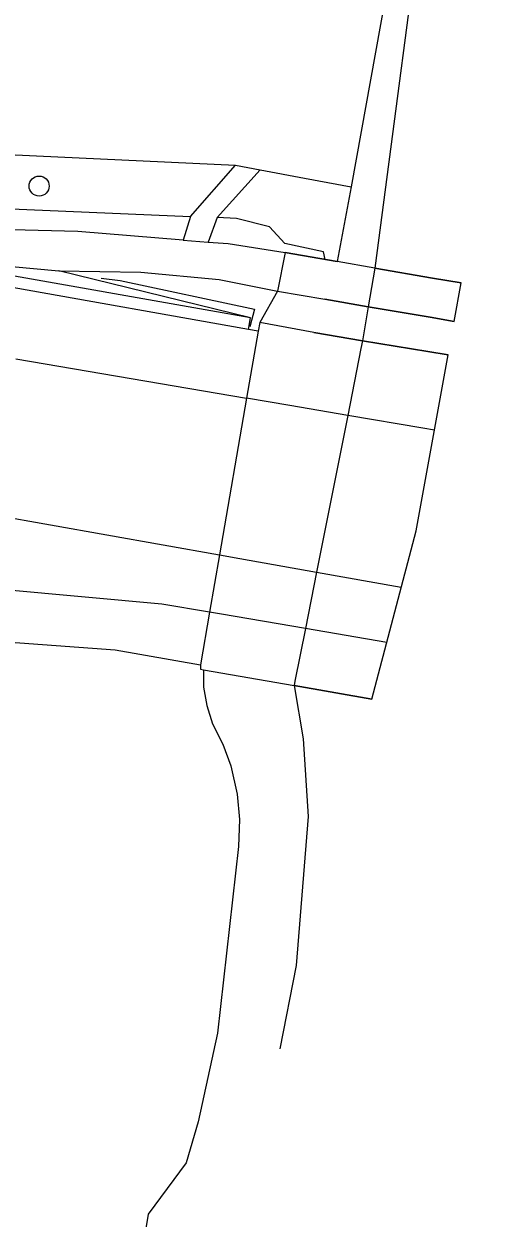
# Model space of a CAD drawing. Extents: x 160203 to 161526, y 379529 to 381797.
# Drawn here: x 161242.1 to 161264.6, y 380873.2 to 380931.5 of the extents above; entities that cross this region are included whole.
import ezdxf

# ---------------------------------------------------------------- set-up
doc = ezdxf.new("R2010")
doc.units = 0
for name, color, linetype in [('IMGEO_Boom', 7, 'Continuous'), ('IMGEO_Dek', 7, 'Continuous'), ('IMGEO_Fietspad_gesloten', 7, 'Continuous'), ('IMGEO_Fietspad_open', 7, 'Continuous'), ('IMGEO_Grasland_agrarisch', 7, 'Continuous'), ('IMGEO_Grasland_overig', 7, 'Continuous'), ('IMGEO_Groenvoorziening', 7, 'Continuous'), ('IMGEO_Haag', 7, 'Continuous'), ('IMGEO_Hek', 7, 'Continuous'), ('IMGEO_Loofbos', 7, 'Continuous'), ('IMGEO_Muur', 7, 'Continuous'), ('IMGEO_Rijbaan_lokaal_gesloten', 7, 'Continuous'), ('IMGEO_Voetpad_gesloten', 7, 'Continuous'), ('IMGEO_Voetpad_open', 7, 'Continuous'), ('IMGEO_Waterloop', 7, 'Continuous')]:
    doc.layers.add(name, color=color, linetype=linetype)

msp = doc.modelspace()

# ---------------------------------------------------------------- linework, layer by layer
at = {"layer": 'IMGEO_Boom'}
msp.add_circle((161242.83, 380923.6), 0.489, dxfattribs=at)
at = {"layer": 'IMGEO_Dek'}
for points in [[(161263.097, 380916.987), (161263.439, 380918.867), (161262.039, 380919.109), (161259.217, 380919.596), (161257.382, 380919.913), (161254.849, 380920.35), (161254.464, 380918.474), (161256.779, 380918.075), (161258.897, 380917.71), (161261.914, 380917.191)], [(161261.236, 380906.762), (161262.8, 380915.355), (161261.806, 380915.526), (161258.613, 380916.036), (161256.249, 380916.456), (161253.605, 380916.933), (161253.524, 380916.513), (161252.959, 380913.241), (161251.638, 380905.588), (161251.155, 380902.792), (161250.71, 380900.215), (161250.708, 380900.006), (161250.849, 380899.981), (161255.28, 380899.212), (161259.075, 380898.552)]]:
    msp.add_lwpolyline(points, close=True, dxfattribs=at)
at = {"layer": 'IMGEO_Fietspad_gesloten'}
for points in [[(161253.048, 380916.598), (161241.514, 380918.649), (161212.367, 380923.709), (161198.149, 380926.137)], [(161253.524, 380916.513), (161253.048, 380916.598)], [(161253.524, 380916.513), (161252.959, 380913.241)]]:
    msp.add_lwpolyline(points, dxfattribs=at)
at = {"layer": 'IMGEO_Fietspad_open'}
for points in [[(161251.155, 380902.792), (161248.82, 380903.189), (161209.939, 380906.737), (161205.213, 380907.478)], [(161251.638, 380905.588), (161251.155, 380902.792)], [(161259.804, 380901.321), (161255.831, 380901.997), (161251.738, 380902.693), (161251.155, 380902.792)]]:
    msp.add_lwpolyline(points, dxfattribs=at)
at = {"layer": 'IMGEO_Grasland_agrarisch'}
for points in [[(161314.262, 381007.661), (161310.528, 381005.501), (161291.673, 380996.515), (161284.884, 380990.926), (161280.798, 380986.588), (161274.387, 380976.523), (161266.058, 380961.965), (161262.843, 380950.062), (161258.065, 380923.563)], [(161253.626, 380924.394), (161255.79, 380923.989), (161258.065, 380923.563)]]:
    msp.add_lwpolyline(points, dxfattribs=at)
at = {"layer": 'IMGEO_Grasland_overig'}
for points in [[(161253.626, 380924.394), (161251.521, 380922.06)], [(161252.415, 380924.621), (161253.626, 380924.394)], [(161250.225, 380922.115), (161249.868, 380920.965)], [(161251.521, 380922.06), (161251.084, 380920.868)]]:
    msp.add_lwpolyline(points, dxfattribs=at)
at = {"layer": 'IMGEO_Groenvoorziening'}
for points in [[(161258.065, 380923.563), (161257.382, 380919.913), (161256.799, 380920.014)], [(161256.799, 380920.014), (161256.712, 380920.392), (161254.821, 380920.798), (161254.073, 380921.612), (161252.465, 380922.02), (161251.521, 380922.06)], [(161256.799, 380920.014), (161254.849, 380920.35)], [(161253.154, 380917.159), (161243.798, 380919.468)], [(161254.464, 380918.474), (161253.605, 380916.933), (161253.524, 380916.513)]]:
    msp.add_lwpolyline(points, dxfattribs=at)
at = {"layer": 'IMGEO_Haag'}
for points in [[(161253.154, 380917.159), (161224.273, 380922.265)], [(161253.048, 380916.598), (161253.154, 380917.159)]]:
    msp.add_lwpolyline(points, dxfattribs=at)
at = {"layer": 'IMGEO_Hek'}
for points in [[(161254.849, 380920.35), (161257.382, 380919.913)], [(161259.217, 380919.596), (161257.382, 380919.913)], [(161259.217, 380919.596), (161262.039, 380919.109)], [(161262.039, 380919.109), (161263.439, 380918.867)], [(161254.464, 380918.474), (161256.779, 380918.075)], [(161258.897, 380917.71), (161256.779, 380918.075)], [(161261.914, 380917.191), (161258.897, 380917.71)], [(161263.097, 380916.987), (161261.914, 380917.191)], [(161256.249, 380916.456), (161253.605, 380916.933)], [(161256.249, 380916.456), (161258.613, 380916.036)], [(161258.613, 380916.036), (161261.806, 380915.526)], [(161261.806, 380915.526), (161262.8, 380915.355)], [(161250.708, 380900.006), (161250.849, 380899.981)], [(161250.849, 380899.981), (161255.28, 380899.212)], [(161259.075, 380898.552), (161255.28, 380899.212)]]:
    msp.add_lwpolyline(points, dxfattribs=at)
at = {"layer": 'IMGEO_Loofbos'}
for points in [[(161201.341, 380932.575), (161207.673, 380930.304), (161239.227, 380925.231), (161252.415, 380924.621)], [(161194.167, 380931.644), (161196.218, 380930.417), (161225.263, 380924.969), (161239.171, 380922.585), (161250.225, 380922.115)], [(161250.225, 380922.115), (161252.415, 380924.621)], [(161250.71, 380900.215), (161250.708, 380900.006), (161250.849, 380899.981), (161250.849, 380899.136), (161251.01, 380898.244), (161251.298, 380897.338), (161251.801, 380896.352), (161252.188, 380895.298), (161252.507, 380893.902), (161252.618, 380892.669), (161252.56, 380891.351), (161251.533, 380882.242), (161250.595, 380877.911), (161250.015, 380875.901), (161248.159, 380873.405), (161247.754, 380870.885)]]:
    msp.add_lwpolyline(points, dxfattribs=at)
at = {"layer": 'IMGEO_Muur'}
msp.add_lwpolyline([(161245.859, 380919.097), (161246.779, 380918.988), (161253.338, 380917.582), (161253.119, 380916.731)], dxfattribs=at)
at = {"layer": 'IMGEO_Rijbaan_lokaal_gesloten'}
for points in [[(161241.7, 380915.16), (161252.959, 380913.241)], [(161252.959, 380913.241), (161251.638, 380905.588)], [(161262.131, 380911.677), (161261.562, 380911.774), (161257.894, 380912.399), (161255.077, 380912.88), (161252.959, 380913.241)], [(161240.611, 380907.539), (161251.638, 380905.588)], [(161251.638, 380905.588), (161252.629, 380905.413), (161256.377, 380904.75), (161260.514, 380904.018)]]:
    msp.add_lwpolyline(points, dxfattribs=at)
at = {"layer": 'IMGEO_Voetpad_gesloten'}
for points in [[(161249.868, 380920.965), (161244.722, 380921.374), (161241.493, 380921.459), (161236.803, 380922.143), (161221.834, 380924.639), (161196.559, 380929.043)], [(161224.273, 380922.265), (161239.194, 380919.886), (161243.798, 380919.468)], [(161249.868, 380920.965), (161251.084, 380920.868)], [(161251.084, 380920.868), (161252.057, 380920.791), (161254.849, 380920.35)], [(161254.849, 380920.35), (161254.464, 380918.474)], [(161243.798, 380919.468), (161247.794, 380919.398), (161251.626, 380919.033), (161254.464, 380918.474)]]:
    msp.add_lwpolyline(points, dxfattribs=at)
at = {"layer": 'IMGEO_Voetpad_open'}
for points in [[(161251.155, 380902.792), (161250.71, 380900.215)], [(161233.676, 380901.905), (161246.546, 380900.962), (161250.71, 380900.215)]]:
    msp.add_lwpolyline(points, dxfattribs=at)
at = {"layer": 'IMGEO_Waterloop'}
msp.add_lwpolyline([(161261.87, 380939.753), (161259.217, 380919.596), (161258.897, 380917.71), (161258.613, 380916.036), (161258.544, 380915.676), (161257.894, 380912.399), (161256.377, 380904.75), (161255.831, 380901.997), (161255.322, 380899.428), (161255.28, 380899.212), (161255.714, 380896.605), (161255.964, 380892.817), (161255.38, 380885.546), (161254.579, 380881.475)], dxfattribs=at)

doc.saveas('drawing.dxf')
